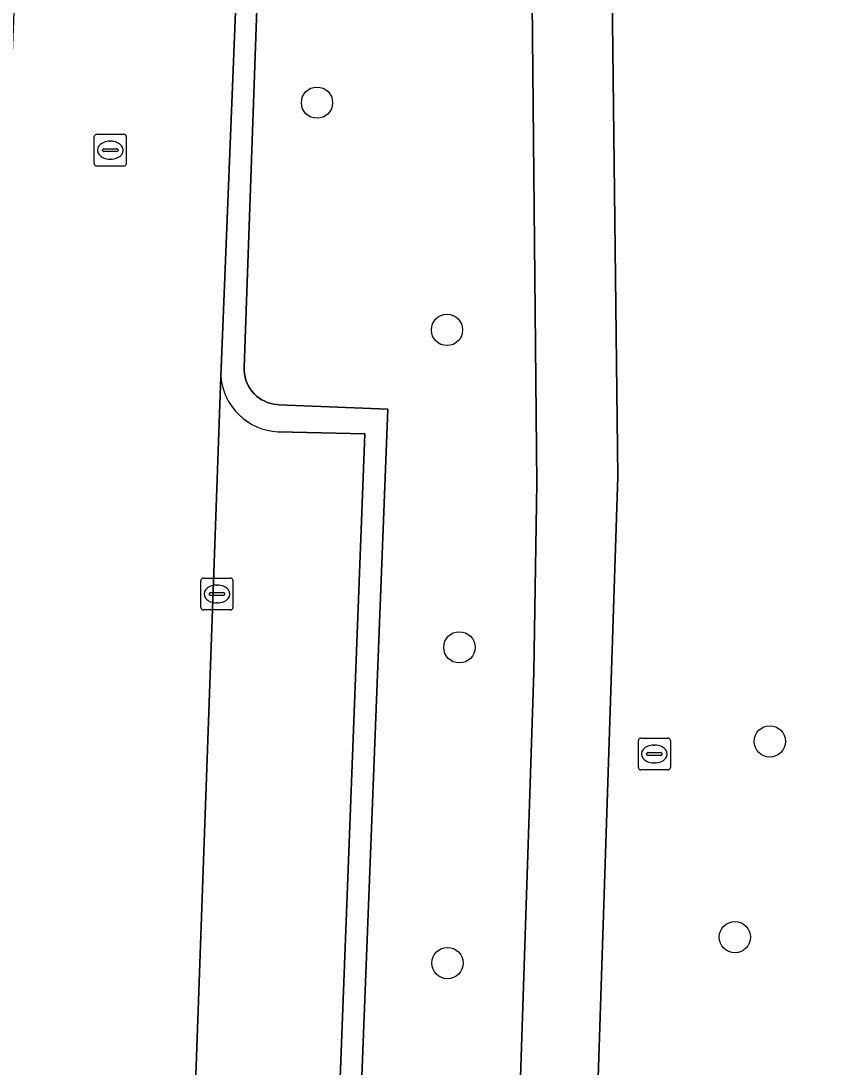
# Model space of a CAD drawing. Extents: x 161354 to 162026, y 386504 to 387460.
# Drawn here: x 161941.9 to 161967.37, y 387322.97 to 387355.7 of the extents above; entities that cross this region are included whole.
import ezdxf

# ---------------------------------------------------------------- set-up
doc = ezdxf.new("R2010")
doc.units = 0
for name, color, linetype in [('IMGEO_Boom', 7, 'Continuous'), ('IMGEO_Groenvoorziening', 7, 'Continuous'), ('IMGEO_Kolk', 7, 'Continuous'), ('IMGEO_Parkeervlak_open', 7, 'Continuous'), ('IMGEO_Rijbaan_lokaal_open', 7, 'Continuous'), ('IMGEO_Rioolput', 7, 'Continuous'), ('IMGEO_Voetpad_open', 7, 'Continuous')]:
    doc.layers.add(name, color=color, linetype=linetype)

msp = doc.modelspace()

# ---------------------------------------------------------------- linework, layer by layer
at = {"layer": 'IMGEO_Boom'}
for centre in [(161951.16, 387353.144), (161955.227, 387346.033), (161955.614, 387336.101), (161965.325, 387333.159), (161964.234, 387327.035), (161955.24, 387326.223)]:
    msp.add_circle(centre, 0.489, dxfattribs=at)
at = {"layer": 'IMGEO_Groenvoorziening'}
for points in [[(161950.525, 387391.527), (161948.878, 387344.86), (161948.879, 387344.759), (161948.889, 387344.659), (161948.908, 387344.559), (161948.936, 387344.462), (161948.972, 387344.368), (161949.017, 387344.278), (161949.069, 387344.191), (161949.129, 387344.11), (161949.196, 387344.035), (161949.27, 387343.965), (161949.349, 387343.903), (161949.434, 387343.848), (161949.523, 387343.801), (161949.616, 387343.762), (161949.713, 387343.731), (161949.811, 387343.709), (161949.911, 387343.696), (161949.961, 387343.693), (161953.379, 387343.554), (161951.522, 387295.915)], [(161968.836, 387364.815), (161968.515, 387366.163), (161968.038, 387367.083), (161967.379, 387367.883), (161966.991, 387368.227), (161966.118, 387368.785), (161958.416, 387371.903), (161960.38, 387357.473), (161960.57, 387341.434), (161958.772, 387286.311)], [(161956.635, 387295.716), (161957.947, 387335.32), (161958.042, 387341.238), (161957.878, 387357.366)]]:
    msp.add_lwpolyline(points, dxfattribs=at)
at = {"layer": 'IMGEO_Kolk'}
for p, q in [((161947.53, 387337.344), (161947.53, 387338.196)), ((161947.605, 387338.27), (161948.457, 387338.27)), ((161948.531, 387338.196), (161948.531, 387337.344)), ((161947.789, 387337.764), (161947.789, 387337.776)), ((161947.832, 387337.813), (161948.23, 387337.813)), ((161948.018, 387338.05), (161948.043, 387338.05)), ((161948.273, 387337.776), (161948.273, 387337.764)), ((161948.227, 387337.727), (161947.829, 387337.727)), ((161948.041, 387337.49), (161948.016, 387337.49)), ((161948.457, 387337.27), (161947.605, 387337.27))]:
    msp.add_line(p, q, dxfattribs=at)
for points in [[(161947.53, 387337.344), (161947.53, 387338.196)], [(161947.605, 387338.27), (161948.457, 387338.27)], [(161948.531, 387338.196), (161948.531, 387337.344)], [(161948.457, 387337.27), (161947.605, 387337.27)]]:
    msp.add_lwpolyline(points, dxfattribs=at)
for centre, radius, start, end in [((161947.607, 387338.194), 0.0765, 91.552, 178.448), ((161947.607, 387338.194), 0.0765, 91.552, 178.448), ((161948.455, 387338.194), 0.0765, 1.552, 88.448), ((161948.455, 387338.194), 0.0765, 1.552, 88.448), ((161947.829, 387337.773), 0.0403, 85.8775, 175.7526), ((161947.826, 387337.763), 0.0366, 178.938, 274.7102), ((161948.23, 387337.77), 0.043, 264.8664, 352.4533), ((161948.234, 387337.775), 0.0386, 1.7309, 96.639), ((161947.607, 387337.346), 0.0765, 181.552, 268.448), ((161947.607, 387337.346), 0.0765, 181.552, 268.448), ((161948.455, 387337.346), 0.0765, 271.552, 358.448), ((161948.455, 387337.346), 0.0765, 271.552, 358.448)]:
    msp.add_arc(centre, radius, start, end, dxfattribs=at)
for centre, major_axis, ratio, start_param, end_param in [((161948.017, 387337.77), (-0.387, 0.002), 0.722429, 4.712389, 7.853982), ((161948.042, 387337.77), (-0.39, 0.002), 0.717154, 1.570796, 4.712389)]:
    msp.add_ellipse(centre, major_axis=major_axis, ratio=ratio, start_param=start_param, end_param=end_param, dxfattribs=at)
at = {"layer": 'IMGEO_Parkeervlak_open'}
for points in [[(161948.152, 387344.572), (161946.462, 387297.341), (161945.962, 387283.857), (161944.557, 387250.152), (161942.08, 387191.832), (161942.104, 387191.749)], [(161950.391, 387283.68), (161952.652, 387342.786), (161949.943, 387342.849)]]:
    msp.add_lwpolyline(points, dxfattribs=at)
msp.add_arc((161950.03, 387344.732), 1.885, 184.8673, 267.3499, dxfattribs=at)
at = {"layer": 'IMGEO_Rijbaan_lokaal_open'}
msp.add_lwpolyline([(161946.462, 387297.341), (161948.152, 387344.572), (161949.929, 387388.673), (161949.974, 387391.438), (161950.046, 387393.691), (161942.987, 387394.022), (161942.995, 387393.322), (161941.715, 387357.233), (161941.661, 387355.704), (161941.373, 387348.652), (161939.568, 387303.56)], dxfattribs=at)
at = {"layer": 'IMGEO_Rioolput'}
for p, q in [((161944.268, 387352.158), (161945.12, 387352.158)), ((161944.193, 387351.232), (161944.193, 387352.084)), ((161944.681, 387351.938), (161944.706, 387351.938)), ((161945.194, 387352.084), (161945.194, 387351.232)), ((161944.452, 387351.652), (161944.452, 387351.664)), ((161944.89, 387351.615), (161944.492, 387351.615)), ((161944.495, 387351.701), (161944.893, 387351.701)), ((161944.936, 387351.664), (161944.936, 387351.652)), ((161945.12, 387351.158), (161944.268, 387351.158)), ((161944.704, 387351.378), (161944.679, 387351.378)), ((161961.213, 387332.338), (161961.213, 387333.19)), ((161961.288, 387333.264), (161962.14, 387333.264)), ((161962.214, 387333.19), (161962.214, 387332.338)), ((161961.701, 387333.044), (161961.726, 387333.044)), ((161961.472, 387332.758), (161961.472, 387332.77)), ((161961.91, 387332.721), (161961.512, 387332.721)), ((161961.515, 387332.807), (161961.913, 387332.807)), ((161961.956, 387332.77), (161961.956, 387332.758)), ((161962.14, 387332.264), (161961.288, 387332.264)), ((161961.724, 387332.484), (161961.699, 387332.484))]:
    msp.add_line(p, q, dxfattribs=at)
for points in [[(161944.268, 387352.158), (161945.12, 387352.158)], [(161944.193, 387351.232), (161944.193, 387352.084)], [(161945.194, 387352.084), (161945.194, 387351.232)], [(161945.12, 387351.158), (161944.268, 387351.158)], [(161961.213, 387332.338), (161961.213, 387333.19)], [(161961.288, 387333.264), (161962.14, 387333.264)], [(161962.214, 387333.19), (161962.214, 387332.338)], [(161962.14, 387332.264), (161961.288, 387332.264)]]:
    msp.add_lwpolyline(points, dxfattribs=at)
for centre, radius, start, end in [((161944.27, 387352.082), 0.0765, 91.552, 178.448), ((161944.27, 387352.082), 0.0765, 91.552, 178.448), ((161945.118, 387352.082), 0.0765, 1.552, 88.448), ((161945.118, 387352.082), 0.0765, 1.552, 88.448), ((161944.492, 387351.661), 0.0403, 85.8775, 175.7526), ((161944.489, 387351.651), 0.0366, 178.938, 274.7102), ((161944.893, 387351.658), 0.043, 264.8664, 352.4533), ((161944.897, 387351.663), 0.0386, 1.7309, 96.639), ((161944.27, 387351.234), 0.0765, 181.552, 268.448), ((161944.27, 387351.234), 0.0765, 181.552, 268.448), ((161945.118, 387351.234), 0.0765, 271.552, 358.448), ((161945.118, 387351.234), 0.0765, 271.552, 358.448), ((161961.29, 387333.188), 0.0765, 91.552, 178.448), ((161961.29, 387333.188), 0.0765, 91.552, 178.448), ((161962.138, 387333.188), 0.0765, 1.552, 88.448), ((161962.138, 387333.188), 0.0765, 1.552, 88.448), ((161961.512, 387332.767), 0.0403, 85.8775, 175.7526), ((161961.509, 387332.757), 0.0366, 178.938, 274.7102), ((161961.913, 387332.764), 0.043, 264.8664, 352.4533), ((161961.917, 387332.769), 0.0386, 1.7309, 96.639), ((161961.29, 387332.34), 0.0765, 181.552, 268.448), ((161961.29, 387332.34), 0.0765, 181.552, 268.448), ((161962.138, 387332.34), 0.0765, 271.552, 358.448), ((161962.138, 387332.34), 0.0765, 271.552, 358.448)]:
    msp.add_arc(centre, radius, start, end, dxfattribs=at)
for centre, major_axis, ratio, start_param, end_param in [((161944.68, 387351.658), (-0.387, 0.002), 0.722429, 4.712389, 7.853982), ((161944.705, 387351.658), (-0.39, 0.002), 0.717154, 1.570796, 4.712389), ((161961.7, 387332.764), (-0.387, 0.002), 0.722429, 4.712389, 7.853982), ((161961.725, 387332.764), (-0.39, 0.002), 0.717154, 1.570796, 4.712389)]:
    msp.add_ellipse(centre, major_axis=major_axis, ratio=ratio, start_param=start_param, end_param=end_param, dxfattribs=at)
at = {"layer": 'IMGEO_Voetpad_open'}
for points in [[(161960.57, 387341.434), (161960.38, 387357.473), (161958.416, 387371.903), (161957.539, 387385.049), (161957.494, 387387.942), (161958.074, 387393.996), (161955.114, 387393.061), (161956.132, 387379.607), (161957.186, 387367.438), (161957.878, 387357.366), (161958.042, 387341.238), (161957.947, 387335.32), (161956.635, 387295.716), (161956.321, 387286.235)], [(161950.525, 387391.527), (161949.974, 387391.438), (161949.929, 387388.673), (161948.152, 387344.572)], [(161951.522, 387295.915), (161953.379, 387343.554), (161949.961, 387343.693), (161949.911, 387343.696), (161949.811, 387343.709), (161949.713, 387343.731), (161949.616, 387343.762), (161949.523, 387343.801), (161949.434, 387343.848), (161949.349, 387343.903), (161949.27, 387343.965), (161949.196, 387344.035), (161949.129, 387344.11), (161949.069, 387344.191), (161949.017, 387344.278), (161948.972, 387344.368), (161948.936, 387344.462), (161948.908, 387344.559), (161948.889, 387344.659), (161948.879, 387344.759), (161948.878, 387344.86), (161950.525, 387391.527)], [(161949.943, 387342.849), (161952.652, 387342.786), (161950.391, 387283.68), (161949.086, 387250), (161946.852, 387192.224), (161942.748, 387192.34)], [(161958.772, 387286.311), (161960.57, 387341.434)]]:
    msp.add_lwpolyline(points, dxfattribs=at)
msp.add_arc((161950.03, 387344.732), 1.885, 184.8673, 267.3499, dxfattribs=at)

doc.saveas('drawing.dxf')
